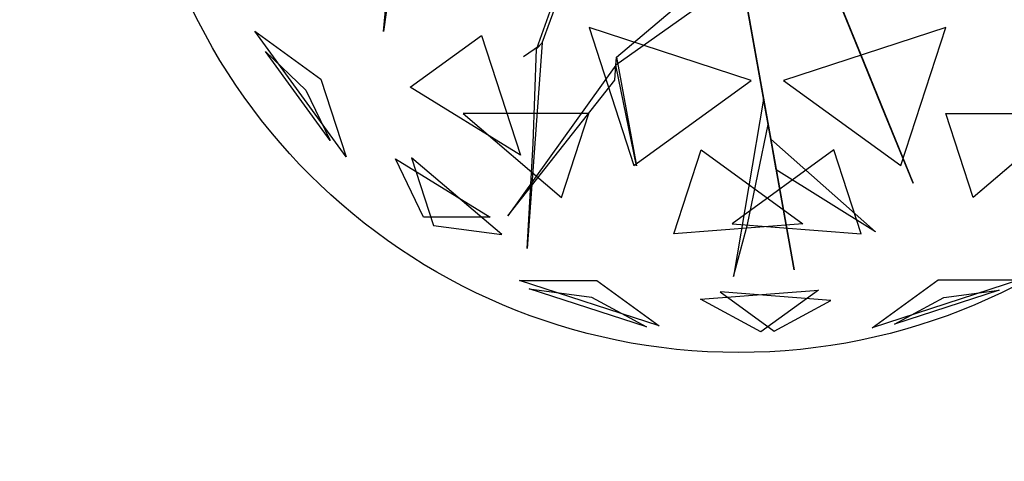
# Model space of a CAD drawing. Extents: x 22936 to 50368, y -4877 to 31080.
# Tile 527 of 601: x 49071 to 49376, y 5947 to 6084. Entities that reach past the tile are written whole.
import ezdxf

# ---------------------------------------------------------------- set-up
doc = ezdxf.new("R2010")
doc.units = 0
doc.layers.get('0').update_dxf_attribs({"linetype": 'CONTINUOUS'})
for name, color, linetype in [('00_TRACE_ARBRE', 3, 'CONTINUOUS'), ('00_TRACE_RDC', 241, 'CONTINUOUS'), ('08_AMENAGEMENTS_EXTERIEURS', 253, 'CONTINUOUS'), ('09_VEGETATION', 134, 'CONTINUOUS')]:
    doc.layers.add(name, color=color, linetype=linetype)

# ---------------------------------------------------------------- blocks, each defined once
blk = doc.blocks.new('TREE_GEOMETRIC_ROUND')
at = {"color": 7}
for p, q in [((-1025.8, -425.7, 3546.1), (-1094.1, -911.7, 4205.1)), ((-1094.1, -911.7, 4205.1), (-1050.3, -449.3, 3561.8)), ((-603.6, -946.7, 2786.3), (-453, -540.8, 2771.6)), ((-478.7, -568.3, 2844.8), (-620.7, -965, 2843.8)), ((-373.5, -991.1, 4105.7), (4, -672.1, 3415.3)), ((176, -1648.4, 3593.2), (2.2, -680.5, 3357.8)), ((2.2, -680.5, 3415.3), (176, -1648.4, 3593.2)), ((-2.2, -751.4, 3415.3), (-375.4, -1016.1, 4074.4)), ((376.1, -970, 4937.4), (292.4, -764.7, 4383)), ((297.1, -776.3, 4325.4), (543.6, -1380.7, 4586.9)), ((297.1, -776.3, 4335.9), (412.5, -1059.2, 5099.5)), ((447.2, -1144.4, 4555.6), (314.5, -818.9, 4398.6)), ((-1209.6, -1299.5, 3736.8), (-1491.6, -911.3, 3736.8)), ((-1491.6, -911.3, 3736.8), (-1287.6, -1059.6, 3316.1)), ((43.2, -1062.8, 5468.4), (-458, -899.9, 5468.4)), ((-458, -899.9, 5468.4), (-319.5, -1326.2, 5178.3)), ((644.2, -899.9, 2392.4), (143.1, -1062.8, 2392.4)), ((505.7, -1326.2, 2682.5), (644.2, -899.9, 2392.4)), ((-1011.6, -1084.4, 4958.5), (-790.9, -924.1, 5283)), ((-790.9, -924.1, 5283), (-670.7, -1294.1, 5031.1)), ((-1259, -1249, 4189.8), (-1458.9, -973.9, 4189.8)), ((-1458.9, -973.9, 4189.8), (-1333.8, -1093.2, 4415.9)), ((-612.1, -955.8, 2796.8), (-661.3, -990, 2796.8)), ((-603.6, -946.7, 2786.3), (-649.3, -1582.9, 2960.6)), ((-631.6, -1257.7, 2843.8), (-620.7, -965, 2843.8)), ((-620.7, -965, 2843.8), (-603.6, -946.7, 2786.3)), ((412.5, -1059.2, 5099.5), (376.1, -970, 4937.4)), ((-375.4, -1016.1, 4074.4), (-373.5, -991.1, 4105.7)), ((-373.5, -991.1, 4105.7), (-311.5, -1327.5, 4806.6)), ((-375.4, -1016.1, 4074.4), (-709.6, -1481.1, 4367.3)), ((-379, -1062, 4126.7), (-375.4, -1016.1, 4074.4)), ((-311.5, -1327.5, 4806.6), (-375.4, -1016.1, 4074.4)), ((-1287.6, -1059.6, 3316.1), (-1209.6, -1299.5, 3736.8)), ((-709.6, -1481.1, 4367.3), (-379, -1062, 4126.7)), ((-319.5, -1326.2, 5178.3), (43.2, -1062.8, 5468.4)), ((143.1, -1062.8, 2392.4), (505.7, -1326.2, 2682.5)), ((-1333.8, -1093.2, 4415.9), (-1259, -1249, 4189.8)), ((-670.7, -1294.1, 5031.1), (-1011.6, -1084.4, 4958.5)), ((81.3, -1121.2, 3462.4), (-11.6, -1669.3, 3357.8)), ((95.4, -1199.5, 3488.5), (81.3, -1121.2, 3462.4)), ((543.6, -1380.7, 4586.9), (447.2, -1144.4, 4555.6)), ((-458.8, -1165.3, 2577.8), (-847.9, -1165.3, 2829.7)), ((-847.9, -1165.3, 2829.7), (-543.2, -1424.8, 2902.3)), ((-543.2, -1424.8, 2902.3), (-458.8, -1165.3, 2577.8)), ((729.4, -1424.8, 4958.5), (645, -1165.3, 5283)), ((645, -1165.3, 5283), (1034.1, -1165.3, 5031.1)), ((1034.1, -1165.3, 5031.1), (729.4, -1424.8, 4958.5)), ((31.8, -1508.5, 3431), (95.4, -1199.5, 3488.5)), ((120.5, -1339.5, 3561.8), (103.5, -1244.8, 3546.1)), ((103.5, -1244.8, 3546.1), (427, -1531.1, 4205.1)), ((-649.3, -1582.9, 2960.6), (-631.6, -1257.7, 2843.8)), ((-196.4, -1537.5, 2902.3), (-112.1, -1278, 2577.8)), ((-112.1, -1278, 2577.8), (202.6, -1506.7, 2829.7)), ((298.3, -1278, 5283), (-16.4, -1506.7, 5031.1)), ((382.6, -1537.5, 4958.5), (298.3, -1278, 5283)), ((-1057.1, -1305.2, 4599.3), (-763.9, -1485.5, 4661.7)), ((-970.7, -1485.5, 4337.8), (-1057.1, -1305.2, 4599.3)), ((-728.6, -1539.4, 3265.8), (-1007, -1302.4, 3199.5)), ((-1007, -1302.4, 3199.5), (-939.1, -1511.3, 3565.9)), ((427, -1531.1, 4205.1), (120.5, -1339.5, 3561.8)), ((-763.9, -1485.5, 4661.7), (-970.7, -1485.5, 4337.8)), ((-939.1, -1511.3, 3565.9), (-728.6, -1539.4, 3265.8)), ((202.6, -1506.7, 2829.7), (-196.4, -1537.5, 2902.3)), ((-16.4, -1506.7, 5031.1), (382.6, -1537.5, 4958.5)), ((-11.6, -1669.3, 3357.8), (31.8, -1508.5, 3431)), ((-241.2, -1821.6, 4186.4), (-673.9, -1681, 4186.4)), ((-673.9, -1681, 4186.4), (-434.7, -1681, 4561.2)), ((-434.7, -1681, 4561.2), (-241.2, -1821.6, 4186.4)), ((416.4, -1827.8, 3736.8), (620.5, -1679.6, 3316.1)), ((872.7, -1679.6, 3736.8), (416.4, -1827.8, 3736.8)), ((620.5, -1679.6, 3316.1), (872.7, -1679.6, 3736.8)), ((-280.9, -1824.6, 3733.7), (-643.6, -1706.8, 3733.7)), ((-643.6, -1706.8, 3733.7), (-451.4, -1732.4, 3459.9)), ((-451.4, -1732.4, 3459.9), (-280.9, -1824.6, 3733.7)), ((-113.8, -1739.2, 3265.8), (250.8, -1711.1, 3199.5)), ((289.6, -1742.8, 4599.3), (-53.5, -1716.3, 4661.7)), ((-53.5, -1716.3, 4661.7), (113.7, -1837.9, 4337.8)), ((250.8, -1711.1, 3199.5), (73.1, -1840.2, 3565.9)), ((809.5, -1711, 4189.8), (486, -1816, 4189.8)), ((486, -1816, 4189.8), (638.1, -1733.9, 4415.9)), ((638.1, -1733.9, 4415.9), (809.5, -1711, 4189.8)), ((73.1, -1840.2, 3565.9), (-113.8, -1739.2, 3265.8)), ((113.7, -1837.9, 4337.8), (289.6, -1742.8, 4599.3))]:
    blk.add_line(p, q, dxfattribs=at)
mesh = blk.add_polyface(dxfattribs=at)
corners = [(-1094.1, -911.7, 4205.1), (-1050.3, -449.3, 3561.8), (-1025.8, -425.7, 3546.1)]
mesh.append_faces([[corners[k] for k in face] for face in [(0, 1, 2)]], dxfattribs={"color": 7})
mesh = blk.add_polyface(dxfattribs=at)
corners = [(2.2, -680.5, 3415.3), (176, -1648.4, 3593.2), (2.2, -680.5, 3357.8)]
mesh.append_faces([[corners[k] for k in face] for face in [(0, 1, 2)]], dxfattribs={"color": 7})
mesh = blk.add_polyface(dxfattribs=at)
corners = [(376.1, -970, 4937.4), (297.1, -776.3, 4335.9), (412.5, -1059.2, 5099.5), (292.4, -764.7, 4383)]
mesh.append_faces([[corners[k] for k in face] for face in [(0, 1, 2), (1, 0, 3)]], dxfattribs={"vtx0": -1, "color": 7})
mesh = blk.add_polyface(dxfattribs=at)
corners = [(447.2, -1144.4, 4555.6), (297.1, -776.3, 4325.4), (543.6, -1380.7, 4586.9), (314.5, -818.9, 4398.6)]
mesh.append_faces([[corners[k] for k in face] for face in [(0, 1, 2), (1, 0, 3)]], dxfattribs={"vtx0": -1, "color": 7})
mesh = blk.add_polyface(dxfattribs=at)
corners = [(-1491.6, -911.3, 3736.8), (-1287.6, -1059.6, 3316.1), (-1209.6, -1299.5, 3736.8)]
mesh.append_faces([[corners[k] for k in face] for face in [(0, 1, 2)]], dxfattribs={"color": 7})
mesh = blk.add_polyface(dxfattribs=at)
corners = [(43.2, -1062.8, 5468.4), (-458, -899.9, 5468.4), (-319.5, -1326.2, 5178.3)]
mesh.append_faces([[corners[k] for k in face] for face in [(0, 1, 2)]], dxfattribs={"color": 7})
mesh = blk.add_polyface(dxfattribs=at)
corners = [(644.2, -899.9, 2392.4), (143.1, -1062.8, 2392.4), (505.7, -1326.2, 2682.5)]
mesh.append_faces([[corners[k] for k in face] for face in [(0, 1, 2)]], dxfattribs={"color": 7})
mesh = blk.add_polyface(dxfattribs=at)
corners = [(-670.7, -1294.1, 5031.1), (-1011.6, -1084.4, 4958.5), (-790.9, -924.1, 5283)]
mesh.append_faces([[corners[k] for k in face] for face in [(0, 1, 2)]], dxfattribs={"color": 7})
mesh = blk.add_polyface(dxfattribs=at)
corners = [(-1458.9, -973.9, 4189.8), (-1333.8, -1093.2, 4415.9), (-1259, -1249, 4189.8)]
mesh.append_faces([[corners[k] for k in face] for face in [(0, 1, 2)]], dxfattribs={"color": 7})
mesh = blk.add_polyface(dxfattribs=at)
corners = [(-373.5, -991.1, 4105.7), (-311.5, -1327.5, 4806.6), (-375.4, -1016.1, 4074.4)]
mesh.append_faces([[corners[k] for k in face] for face in [(0, 1, 2)]], dxfattribs={"color": 7})
mesh = blk.add_polyface(dxfattribs=at)
corners = [(-709.6, -1481.1, 4367.3), (-379, -1062, 4126.7), (-375.4, -1016.1, 4074.4)]
mesh.append_faces([[corners[k] for k in face] for face in [(0, 1, 2)]], dxfattribs={"color": 7})
mesh = blk.add_polyface(dxfattribs=at)
corners = [(-543.2, -1424.8, 2902.3), (-458.8, -1165.3, 2577.8), (-847.9, -1165.3, 2829.7)]
mesh.append_faces([[corners[k] for k in face] for face in [(0, 1, 2)]], dxfattribs={"color": 7})
mesh = blk.add_polyface(dxfattribs=at)
corners = [(645, -1165.3, 5283), (1034.1, -1165.3, 5031.1), (729.4, -1424.8, 4958.5)]
mesh.append_faces([[corners[k] for k in face] for face in [(0, 1, 2)]], dxfattribs={"color": 7})
mesh = blk.add_polyface(dxfattribs=at)
corners = [(103.5, -1244.8, 3546.1), (427, -1531.1, 4205.1), (120.5, -1339.5, 3561.8)]
mesh.append_faces([[corners[k] for k in face] for face in [(0, 1, 2)]], dxfattribs={"color": 7})
mesh = blk.add_polyface(dxfattribs=at)
corners = [(-196.4, -1537.5, 2902.3), (-112.1, -1278, 2577.8), (202.6, -1506.7, 2829.7)]
mesh.append_faces([[corners[k] for k in face] for face in [(0, 1, 2)]], dxfattribs={"color": 7})
mesh = blk.add_polyface(dxfattribs=at)
corners = [(298.3, -1278, 5283), (-16.4, -1506.7, 5031.1), (382.6, -1537.5, 4958.5)]
mesh.append_faces([[corners[k] for k in face] for face in [(0, 1, 2)]], dxfattribs={"color": 7})
mesh = blk.add_polyface(dxfattribs=at)
corners = [(-763.9, -1485.5, 4661.7), (-970.7, -1485.5, 4337.8), (-1057.1, -1305.2, 4599.3)]
mesh.append_faces([[corners[k] for k in face] for face in [(0, 1, 2)]], dxfattribs={"color": 7})
mesh = blk.add_polyface(dxfattribs=at)
corners = [(-939.1, -1511.3, 3565.9), (-728.6, -1539.4, 3265.8), (-1007, -1302.4, 3199.5)]
mesh.append_faces([[corners[k] for k in face] for face in [(0, 1, 2)]], dxfattribs={"color": 7})
mesh = blk.add_polyface(dxfattribs=at)
corners = [(-434.7, -1681, 4561.2), (-241.2, -1821.6, 4186.4), (-673.9, -1681, 4186.4)]
mesh.append_faces([[corners[k] for k in face] for face in [(0, 1, 2)]], dxfattribs={"color": 7})
mesh = blk.add_polyface(dxfattribs=at)
corners = [(872.7, -1679.6, 3736.8), (416.4, -1827.8, 3736.8), (620.5, -1679.6, 3316.1)]
mesh.append_faces([[corners[k] for k in face] for face in [(0, 1, 2)]], dxfattribs={"color": 7})
mesh = blk.add_polyface(dxfattribs=at)
corners = [(-643.6, -1706.8, 3733.7), (-451.4, -1732.4, 3459.9), (-280.9, -1824.6, 3733.7)]
mesh.append_faces([[corners[k] for k in face] for face in [(0, 1, 2)]], dxfattribs={"color": 7})
mesh = blk.add_polyface(dxfattribs=at)
corners = [(73.1, -1840.2, 3565.9), (-113.8, -1739.2, 3265.8), (250.8, -1711.1, 3199.5)]
mesh.append_faces([[corners[k] for k in face] for face in [(0, 1, 2)]], dxfattribs={"color": 7})
mesh = blk.add_polyface(dxfattribs=at)
corners = [(-53.5, -1716.3, 4661.7), (113.7, -1837.9, 4337.8), (289.6, -1742.8, 4599.3)]
mesh.append_faces([[corners[k] for k in face] for face in [(0, 1, 2)]], dxfattribs={"color": 7})
mesh = blk.add_polyface(dxfattribs=at)
corners = [(638.1, -1733.9, 4415.9), (809.5, -1711, 4189.8), (486, -1816, 4189.8)]
mesh.append_faces([[corners[k] for k in face] for face in [(0, 1, 2)]], dxfattribs={"color": 7})
blk = doc.blocks.new('ARBRE_SIMPLE')
blk.add_circle((0, 0), 250)
blk = doc.blocks.new('GROUPER_1')
at = {"layer": '00_TRACE_ARBRE', "xscale": 0.75, "yscale": 0.75, "zscale": 0.75, "rotation": 10.53798942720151}
blk.add_blockref('ARBRE_SIMPLE', (7679.28, 6779.53), dxfattribs=at)
blk = doc.blocks.new('GROUPER_2')
at = {"layer": '00_TRACE_RDC'}
blk.add_blockref('GROUPER_1', (12098.99, 4265.72), dxfattribs=at)
blk = doc.blocks.new('GROUPER_17')
at = {"layer": '08_AMENAGEMENTS_EXTERIEURS'}
mesh = blk.add_polyface(dxfattribs=at)
corners = [(16.45, 1860.4), (0, 1328), (0, 1844.55), (1795, 1328), (33.02, 1876.27), (49.71, 1892.12), (66.55, 1907.89), (83.55, 1923.55), (100.74, 1939.04), (118.11, 1954.33), (135.7, 1969.37), (153.53, 1984.11), (171.6, 1998.5), (189.93, 2012.5), (208.55, 2026.07), (227.46, 2039.16), (246.69, 2051.72), (266.25, 2063.72), (286.11, 2075.18), (306.26, 2086.08), (326.69, 2096.46), (347.37, 2106.3), (368.28, 2115.64), (389.4, 2124.46), (410.72, 2132.79), (432.21, 2140.64), (453.87, 2148), (475.66, 2154.9), (497.57, 2161.34), (519.59, 2167.33), (541.68, 2172.89), (563.84, 2178.01), (586.04, 2182.71), (608.27, 2187), (630.51, 2190.89), (652.73, 2194.39), (674.92, 2197.5), (697.06, 2200.25), (719.14, 2202.62), (741.15, 2204.62), (763.1, 2206.23), (785, 2207.43), (806.84, 2208.22), (828.63, 2208.57), (850.38, 2208.48), (872.08, 2207.93), (893.75, 2206.9), (915.39, 2205.39), (936.99, 2203.38), (958.57, 2200.86), (980.13, 2197.81), (1001.67, 2194.22), (1023.19, 2190.07), (1044.71, 2185.36), (1066.22, 2180.06), (1087.73, 2174.17), (1109.23, 2167.67), (1130.75, 2160.55), (1152.27, 2152.79), (1173.81, 2144.38), (1195.36, 2135.31), (1216.93, 2125.59), (1238.5, 2115.38), (1260.06, 2104.88), (1281.58, 2094.27), (1303.04, 2083.75), (1324.43, 2073.52), (1345.72, 2063.77), (1366.89, 2054.69), (1387.93, 2046.48), (1408.82, 2039.32), (1429.54, 2033.42), (1450.06, 2028.98), (1470.36, 2026.17), (1490.44, 2025.2), (1510.26, 2026.26), (1529.82, 2029.54), (1549.07, 2035.18), (1567.96, 2043.07), (1586.43, 2053.03), (1604.39, 2064.91), (1621.79, 2078.53), (1638.55, 2093.74), (1654.6, 2110.37), (1669.89, 2128.24), (1684.32, 2147.2), (1697.85, 2167.08), (1710.39, 2187.71), (1721.89, 2208.92), (1732.26, 2230.56), (1741.45, 2252.45), (1749.38, 2274.43), (1756.03, 2296.38), (1761.5, 2318.27), (1765.9, 2340.13), (1769.36, 2361.94), (1771.99, 2383.72), (1773.91, 2405.46), (1775.24, 2427.19), (1776.09, 2448.89), (1776.59, 2470.58), (1776.85, 2492.26), (1777, 2513.93), (2395.68, 2513.93), (1845, 75), (1845, 0), (1332.44, 6187.9), (953.84, 4324.79), (744.56, 6114.92), (1503.53, 4690.87), (1872.82, 4324.79), (2843.74, 4811.2), (2680.87, 4187.05), (193.79, -1456.02), (188.09, -1836.1), (174.84, -1645.82), (233.16, -2021.44), (244.41, -1272.11), (308.78, -2196.56), (325.25, -1099.34), (412.78, -2356.46), (434, -942.64), (3662.14, -2801.42), (567.57, -806.46), (722.14, -694.7), (893.31, -610.54), (1076.21, -556.38), (1155.38, -537.12), (1232.99, -512.33), (1308.66, -482.14), (1382.02, -446.69), (1452.7, -406.15), (1520.35, -360.74), (1584.63, -310.68), (1645.22, -256.21), (1701.82, -197.6), (1754.16, -135.16), (1801.96, -69.18), (1795, 75)]
mesh.append_faces([[corners[k] for k in face] for face in [(0, 1, 2), (106, 107, 108), (113, 114, 115)]], dxfattribs={"vtx0": -1})
mesh.append_faces([[corners[k] for k in face] for face in [(1, 0, 3), (104, 103, 105), (107, 109, 110), (110, 111, 112), (114, 113, 116), (116, 117, 118), (118, 119, 120), (120, 121, 122), (122, 112, 111)]], dxfattribs={"vtx0": -1, "vtx1": -1})
mesh.append_faces([[corners[k] for k in face] for face in [(3, 103, 104), (122, 105, 103)]], dxfattribs={"vtx0": -1, "vtx1": -1, "vtx2": -1})
mesh.append_faces([[corners[k] for k in face] for face in [(3, 0, 4), (3, 4, 5), (3, 5, 6), (3, 6, 7), (3, 7, 8), (3, 8, 9), (3, 9, 10), (3, 10, 11), (3, 11, 12), (3, 12, 13), (3, 13, 14), (3, 14, 15), (3, 15, 16), (3, 16, 17), (3, 17, 18), (3, 18, 19), (3, 19, 20), (3, 20, 21), (3, 21, 22), (3, 22, 23), (3, 23, 24), (3, 24, 25), (3, 25, 26), (3, 26, 27), (3, 27, 28), (3, 28, 29), (3, 29, 30), (3, 30, 31), (3, 31, 32), (3, 32, 33), (3, 33, 34), (3, 34, 35), (3, 35, 36), (3, 36, 37), (3, 37, 38), (3, 38, 39), (3, 39, 40), (3, 40, 41), (3, 41, 42), (3, 42, 43), (3, 43, 44), (3, 44, 45), (3, 45, 46), (3, 46, 47), (3, 47, 48), (3, 48, 49), (3, 49, 50), (3, 50, 51), (3, 51, 52), (3, 52, 53), (3, 53, 54), (3, 54, 55), (3, 55, 56), (3, 56, 57), (3, 57, 58), (3, 58, 59), (3, 59, 60), (3, 60, 61), (3, 61, 62), (3, 62, 63), (3, 63, 64), (3, 64, 65), (3, 65, 66), (3, 66, 67), (3, 67, 68), (3, 68, 69), (3, 69, 70), (3, 70, 71), (3, 71, 72), (3, 72, 73), (3, 73, 74), (3, 74, 75), (3, 75, 76), (3, 76, 77), (3, 77, 78), (3, 78, 79), (3, 79, 80), (3, 80, 81), (3, 81, 82), (3, 82, 83), (3, 83, 84), (3, 84, 85), (3, 85, 86), (3, 86, 87), (3, 87, 88), (3, 88, 89), (3, 89, 90), (3, 90, 91), (3, 91, 92), (3, 92, 93), (3, 93, 94), (3, 94, 95), (3, 95, 96), (3, 96, 97), (3, 97, 98), (3, 98, 99), (3, 99, 100), (3, 100, 101), (3, 101, 102), (3, 102, 103), (107, 106, 109), (110, 109, 111), (116, 113, 117), (118, 117, 119), (120, 119, 121), (122, 121, 123), (122, 123, 124), (122, 124, 125), (122, 125, 126), (122, 126, 127), (122, 127, 128), (122, 128, 129), (122, 129, 130), (122, 130, 131), (122, 131, 132), (122, 132, 133), (122, 133, 134), (122, 134, 135), (122, 135, 136), (122, 136, 137), (122, 137, 105), (122, 103, 112)]], dxfattribs={"vtx0": -1, "vtx2": -1})
mesh.append_faces([[corners[k] for k in face] for face in [(104, 138, 3)]], dxfattribs={"vtx2": -1})
blk = doc.blocks.new('GROUPER_122')
at = {"layer": '08_AMENAGEMENTS_EXTERIEURS'}
mesh = blk.add_polyface(dxfattribs=at)
corners = [(4865.77, 2632.41), (4440.58, 2433.55), (4420.06, 2562.46), (4529.79, 1059.49), (4741, 1059.49), (5029.79, 1059.49), (4894.7, 2450.68), (5779.35, 2591.51), (6882.55, 501.38), (5029.79, 501.38), (5988.63, 801.38), (6907.61, 801.38), (7602.54, 0), (6819.83, 133.42), (7715.66, 663.64), (3404.37, 2268.59), (164, 668.17), (0, 1757.09), (2762.33, 1059.49)]
mesh.append_faces([[corners[k] for k in face] for face in [(0, 1, 2), (5, 8, 9), (8, 12, 13), (12, 11, 14), (15, 16, 17)]], dxfattribs={"vtx0": -1})
mesh.append_faces([[corners[k] for k in face] for face in [(3, 0, 4), (4, 0, 5), (10, 5, 7), (16, 15, 18), (18, 15, 3)]], dxfattribs={"vtx0": -1, "vtx1": -1})
mesh.append_faces([[corners[k] for k in face] for face in [(1, 0, 3), (8, 5, 10), (12, 8, 11)]], dxfattribs={"vtx0": -1, "vtx1": -1, "vtx2": -1})
mesh.append_faces([[corners[k] for k in face] for face in [(5, 0, 6), (5, 6, 7), (8, 10, 11), (3, 15, 1)]], dxfattribs={"vtx0": -1, "vtx2": -1})

msp = doc.modelspace()

# ---------------------------------------------------------------- block references
at = {"layer": '00_TRACE_RDC'}
msp.add_blockref('GROUPER_2', (29515.15, -4876.93), dxfattribs=at)
at = {"layer": '08_AMENAGEMENTS_EXTERIEURS', "color": 54}
msp.add_blockref('GROUPER_17', (46706.19, 1619.93), dxfattribs=at)
at = {"layer": '08_AMENAGEMENTS_EXTERIEURS', "color": 9}
msp.add_blockref('GROUPER_122', (41671.41, 5143.34), dxfattribs=at)
at = {"layer": '09_VEGETATION', "xscale": 0.1, "yscale": 0.1, "zscale": 0.1}
msp.add_blockref('TREE_GEOMETRIC_ROUND', (49293.02, 6171.21), dxfattribs=at)

doc.saveas('drawing.dxf')
